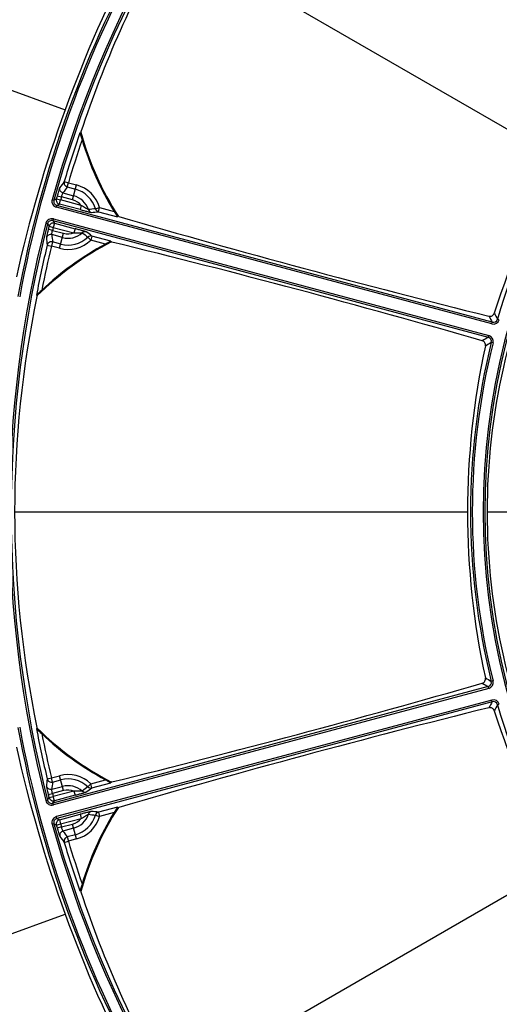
# Model space of a CAD drawing. Header units: millimetres. Extents: x 0 to 420, y -341 to 792.
# Tile 307 of 325: x 341 to 351, y 216 to 235. Entities that reach past the tile are written whole.
import ezdxf

# ---------------------------------------------------------------- set-up
doc = ezdxf.new("R2010")
doc.units = ezdxf.units.MM
doc.header["$LTSCALE"] = 23.1
doc.layers.get('0').update_dxf_attribs({"linetype": 'CONTINUOUS'})
doc.layers.add('DIM_PILOTEES', color=7, linetype='CONTINUOUS')
doc.styles.get("Standard").update_dxf_attribs({"font": 'txt', "width": 0.7})
doc.styles.add('TEXTSTYLE_4', font='txt')
doc.dimstyles.new('DIMSTYLE_3', dxfattribs={"dimtxt": 2.5, "dimasz": 3.5, "dimexe": 2, "dimexo": 0, "dimtad": 1, "dimdec": 0, "dimlfac": 5.882353, "dimdsep": 46, "dimtxsty": 'Standard', "dimblk": '_FILLED', "dimblk1": '_FILLED', "dimblk2": '_FILLED', "dimcen": 0.09, "dimazin": 2, "dimtp": 0.8, "dimtm": 0.8, "dimtfac": 1, "dimtdec": 0, "dimtofl": 0, "dimtmove": 0, "dimatfit": 3, "dimldrblk": '_FILLED', "dimfxl": 0, "dimtolj": 1, "dimarcsym": 0})
doc.dimstyles.new('DIMSTYLE_5', dxfattribs={"dimtxt": 2.5, "dimasz": 3.5, "dimexe": 2, "dimexo": 0, "dimtad": 1, "dimdec": 0, "dimlfac": 5.882353, "dimdsep": 46, "dimtxsty": 'Standard', "dimblk": '_FILLED', "dimblk1": '_FILLED', "dimblk2": '_FILLED', "dimcen": 0.09, "dimazin": 2, "dimtp": 0.8, "dimtm": 0.8, "dimtfac": 1, "dimtdec": 0, "dimtmove": 0, "dimatfit": 2, "dimldrblk": '_FILLED', "dimfxl": 0, "dimtolj": 1, "dimarcsym": 0})

# ---------------------------------------------------------------- blocks, each defined once
blk = doc.blocks.new('_FILLED')
at = {"color": 0, "linetype": 'ByBlock'}
blk.add_solid([(0, 0), (-1, 0.1429), (-1, -0.1429)], dxfattribs=at)
blk = doc.blocks.new('*D9')
at = {"layer": 'DIM_PILOTEES', "color": 2, "linetype": 'Continuous'}
for p, q in [((322.755, 216.718), (322.755, 271.478)), ((404.884, 216.276), (404.884, 271.478)), ((322.755, 269.478), (363.82, 269.478)), ((404.884, 269.478), (363.82, 269.478))]:
    blk.add_line(p, q, dxfattribs=at)
at = {"layer": 'DIM_PILOTEES', "color": 2, "linetype": 'Continuous', "xscale": 3.5, "yscale": 3.5, "zscale": 3.5, "rotation": 180}
blk.add_blockref('_FILLED', (322.755, 269.478), dxfattribs=at)
at = {"layer": 'DIM_PILOTEES', "color": 2, "linetype": 'Continuous', "xscale": 3.5, "yscale": 3.5, "zscale": 3.5}
blk.add_blockref('_FILLED', (404.884, 269.478), dxfattribs=at)
at = {"layer": 'DIM_PILOTEES', "color": 2, "linetype": 'Continuous', "insert": (363.82, 272.603), "char_height": 2.5, "width": 8.57143, "attachment_point": 2, "line_spacing_factor": 0.9}
blk.add_mtext('{\\ftxt;\\W0.0001;\\H0.0001;\\~}{\\ftxt;\\W2.2857142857;\\H2.5; }{\\ftxt;\\W0.0001;\\H0.0001;\\~}', dxfattribs=at)
blk = doc.blocks.new('*D10')
at = {"layer": 'DIM_PILOTEES', "color": 2, "linetype": 'Continuous'}
for p, q in [((363.805, 225.178), (394.111, 263.644)), ((385.898, 253.221), (363.805, 225.178)), ((341.711, 197.135), (363.805, 225.178))]:
    blk.add_line(p, q, dxfattribs=at)
at = {"layer": 'DIM_PILOTEES', "color": 2, "linetype": 'Continuous', "xscale": 3.5, "yscale": 3.5, "zscale": 3.5}
for p, rotation in [((385.898, 253.221), 51.7666965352), ((341.711, 197.135), 231.7666965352)]:
    blk.add_blockref('_FILLED', p, dxfattribs=dict(at, rotation=rotation))
at = {"layer": 'DIM_PILOTEES', "color": 2, "linetype": 'Continuous', "insert": (385.947, 258.331), "char_height": 2.5, "width": 13.83929, "attachment_point": 1, "rotation": 51.7667, "line_spacing_factor": 0.9, "style": 'TEXTSTYLE_4'}
blk.add_mtext('{\\ftxt;\\W0.0001;\\H0.0001;\\~}{\\ftxt;\\W1.3333333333;\\H2.5; }{\\ftxt;\\W0.0001;\\H0.0001;\\~}{\\ftxt;\\W0.0001;\\H0.0001;\\~}{\\ftxt;\\W2.3571428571;\\H2.5; }{\\ftxt;\\W0.0001;\\H0.0001;\\~}', dxfattribs=at)

msp = doc.modelspace()

# ---------------------------------------------------------------- linework, layer by layer
at = {"color": 7, "linetype": 'Continuous'}
for p, q in [((344.1979, 236.4977), (351.8799, 232.0626)), ((333.5414, 236.1927), (342.1537, 233.0581)), ((342.4435, 232.603), (342.4579, 232.6026)), ((342.1359, 231.6507), (342.2173, 231.6264)), ((342.1954, 231.5446), (342.2173, 231.6264)), ((342.1954, 231.5446), (342.3555, 231.5017)), ((342.2173, 231.6264), (342.3774, 231.5835)), ((342.299, 231.2908), (342.3774, 231.5835)), ((341.9002, 231.2951), (341.9341, 231.2856)), ((341.9831, 231.3137), (341.9341, 231.2856)), ((341.9831, 231.3137), (342.0649, 231.2907)), ((341.9997, 231.3723), (342.0814, 231.3491)), ((342.0429, 231.2086), (342.0649, 231.2907)), ((342.4702, 231.1821), (342.0649, 231.2907)), ((342.299, 231.2908), (342.0814, 231.3491)), ((342.1111, 231.4288), (342.3209, 231.3726)), ((341.9848, 231.1467), (341.9939, 231.1807)), ((350.5115, 228.862), (341.9848, 231.1467)), ((341.9939, 231.1807), (342.0429, 231.2086)), ((350.5206, 228.896), (341.9939, 231.1807)), ((342.4482, 231.1), (342.0429, 231.2086)), ((342.4702, 231.1821), (342.4482, 231.1)), ((342.7467, 231.1176), (342.8281, 231.141)), ((342.8061, 231.0589), (342.8281, 231.141)), ((342.8281, 231.141), (343.1148, 231.0641)), ((341.9236, 230.9184), (341.9146, 230.8845)), ((341.9236, 230.9184), (350.4503, 228.6336)), ((342.8061, 231.0589), (343.1776, 230.9593)), ((343.1863, 230.9713), (343.1776, 230.9593)), ((343.2027, 230.9669), (343.1863, 230.9713)), ((341.7763, 230.8323), (341.8103, 230.8235)), ((341.8103, 230.8235), (341.8387, 230.7748)), ((341.9061, 230.6949), (341.8237, 230.7157)), ((341.8387, 230.7748), (341.921, 230.7538)), ((341.9146, 230.8845), (350.4412, 228.5998)), ((341.9146, 230.8845), (341.943, 230.8358)), ((341.943, 230.8358), (341.921, 230.7538)), ((341.921, 230.7538), (342.3263, 230.6452)), ((341.943, 230.8358), (342.3483, 230.7272)), ((342.3483, 230.7272), (342.3263, 230.6452)), ((342.1018, 230.5548), (341.892, 230.611)), ((341.9061, 230.6949), (342.1237, 230.6366)), ((342.0453, 230.3439), (342.1237, 230.6366)), ((342.598, 230.5628), (342.6568, 230.5019)), ((342.6788, 230.5839), (342.6568, 230.5019)), ((343.0503, 230.4844), (342.6788, 230.5839)), ((341.8025, 230.4065), (341.8851, 230.3868)), ((341.9071, 230.4686), (341.8851, 230.3868)), ((342.0453, 230.3439), (341.8851, 230.3868)), ((342.0672, 230.4257), (341.9071, 230.4686)), ((342.9436, 230.425), (342.6568, 230.5019)), ((343.0503, 230.4844), (343.0519, 230.4697)), ((343.0683, 230.4653), (343.0519, 230.4697)), ((341.6055, 229.4211), (341.5927, 229.428)), ((350.5115, 228.862), (350.5206, 228.896)), ((350.6581, 228.945), (350.6242, 228.9547)), ((350.4503, 228.6336), (350.4412, 228.5998)), ((350.5357, 228.4886), (350.5017, 228.4971)), ((341.1648, 225.1778), (350.0351, 225.1778)), ((350.4252, 225.1778), (358.5351, 225.1778)), ((350.5357, 221.867), (350.5017, 221.8585)), ((350.4412, 221.7558), (341.9146, 219.4711)), ((350.4503, 221.722), (341.9236, 219.4373)), ((350.4503, 221.722), (350.4412, 221.7558)), ((350.5115, 221.4936), (341.9848, 219.2089)), ((350.5206, 221.4596), (341.9939, 219.1749)), ((350.5206, 221.4596), (350.5115, 221.4936)), ((350.6242, 221.4009), (350.6581, 221.4106)), ((341.5927, 220.9277), (341.6055, 220.9345)), ((341.8025, 219.9491), (341.8851, 219.9688)), ((341.8851, 219.9688), (342.0453, 220.0117)), ((341.9071, 219.887), (341.8851, 219.9688)), ((341.9071, 219.887), (342.0672, 219.9299)), ((342.1237, 219.719), (342.0453, 220.0117)), ((342.6568, 219.8538), (342.9436, 219.9306)), ((341.892, 219.7446), (342.1018, 219.8008)), ((342.1237, 219.719), (341.9061, 219.6607)), ((342.3263, 219.7104), (341.921, 219.6018)), ((342.3263, 219.7104), (342.3483, 219.6284)), ((342.598, 219.7928), (342.6568, 219.8538)), ((342.6788, 219.7717), (342.6568, 219.8538)), ((342.6788, 219.7717), (343.0503, 219.8712)), ((343.0519, 219.886), (343.0503, 219.8712)), ((343.0683, 219.8904), (343.0519, 219.886)), ((341.7763, 219.5234), (341.8103, 219.5321)), ((341.8103, 219.5321), (341.8387, 219.5809)), ((341.8237, 219.6399), (341.9061, 219.6607)), ((341.8387, 219.5809), (341.921, 219.6018)), ((341.9146, 219.4711), (341.943, 219.5198)), ((341.943, 219.5198), (341.921, 219.6018)), ((342.3483, 219.6284), (341.943, 219.5198)), ((341.9236, 219.4373), (341.9146, 219.4711)), ((343.1776, 219.3963), (342.8061, 219.2967)), ((343.1776, 219.3963), (343.1863, 219.3843)), ((343.2027, 219.3887), (343.1863, 219.3843)), ((341.9939, 219.1749), (341.9848, 219.2089)), ((341.9939, 219.1749), (342.0429, 219.147)), ((342.0429, 219.147), (342.4482, 219.2556)), ((342.0429, 219.147), (342.0649, 219.0649)), ((342.0649, 219.0649), (342.4702, 219.1735)), ((342.4482, 219.2556), (342.4702, 219.1735)), ((342.7467, 219.2381), (342.8281, 219.2147)), ((342.8061, 219.2967), (342.8281, 219.2147)), ((343.1148, 219.2915), (342.8281, 219.2147)), ((341.9341, 219.07), (341.9002, 219.0605)), ((341.9341, 219.07), (341.9831, 219.0419)), ((341.9831, 219.0419), (342.0649, 219.0649)), ((342.0814, 219.0065), (341.9997, 218.9833)), ((342.0814, 219.0065), (342.299, 219.0648)), ((342.3209, 218.983), (342.1111, 218.9268)), ((342.3774, 218.7721), (342.299, 219.0648)), ((342.3555, 218.8539), (342.1954, 218.811)), ((342.1954, 218.811), (342.2173, 218.7292)), ((342.3774, 218.7721), (342.2173, 218.7292)), ((342.1359, 218.7049), (342.2173, 218.7292)), ((344.1979, 213.8579), (351.8799, 218.293)), ((342.4579, 217.7531), (342.4435, 217.7526)), ((333.5414, 214.1629), (342.1537, 217.2975))]:
    msp.add_line(p, q, dxfattribs=at)
for radius in [33.745, 33.575, 33.405, 33.3124, 32.6694, 32.6636]:
    msp.add_circle((363.8046, 225.1778), radius, dxfattribs=at)
for centre, radius, start, end in [((363.8046, 225.1778), 32.725, 4.77875, 171.54338), ((363.8046, 225.1778), 22.7426, 136.4425, 164.39642), ((363.8046, 225.1778), 22.7074, 136.4425, 164.39642), ((362.0224, 226.2011), 20.5848, 149.98638, 161.82602), ((363.1147, 225.4289), 22.2416, 150.28428, 169.71572), ((363.1147, 225.4289), 22.2076, 150.28428, 169.71572), ((366.6567, 224.1398), 26.0755, 152.49809, 167.50191), ((365.0813, 224.4407), 15.2437, 137.68467, 162.31533), ((363.8046, 225.1778), 13.7109, 135.98979, 164.01021), ((363.8046, 225.1778), 22.6149, 160.83234, 163.36799), ((363.8046, 225.1778), 22.5299, 161.12768, 163.36799), ((363.8046, 225.1778), 22.6011, 160.77041, 160.82144), ((348.1989, 234.1878), 5.9558, 195.43644, 212.6882), ((348.1989, 234.1878), 5.95, 195.32322, 212.77508), ((348.1989, 234.1878), 5.967, 196.77802, 211.56692), ((363.8046, 225.1778), 13.4647, 151.02323, 208.97677), ((363.8046, 225.1778), 13.4297, 151.02323, 208.97677), ((364.1939, 215.5478), 27.3104, 143.86962, 144.1711), ((364.1591, 215.4706), 27.2172, 143.80167, 144.10317), ((342.2114, 230.9637), 0.557, 16.03536, 75), ((342.2114, 230.9637), 0.6417, 16.03536, 75), ((342.0159, 231.2628), 0.1202, 164.38274, 255.01368), ((342.0158, 231.2627), 0.0849, 164.34907, 255.04734), ((342.065, 231.2908), 0.0851, 164.36433, 254.93062), ((363.8046, 225.1778), 22.6678, 164.1408, 164.29485), ((363.8046, 225.1778), 22.5828, 164.1408, 164.29485), ((342.2114, 230.9637), 0.3386, 40.15723, 75), ((342.2114, 230.9637), 0.4233, 18.82862, 75), ((344.3597, 217.9813), 13.2349, 97.00058, 97.58824), ((342.6924, 231.1275), 0.0849, 198.67617, 254.79609), ((342.8283, 231.1408), 0.0849, 195.90499, 254.79402), ((341.8926, 230.8024), 0.12, 74.99298, 165.61059), ((339.5518, 263.6134), 32.7167, 275.46946, 275.70857), ((395.109, 409.2411), 185.677, 253.76657, 256.084123), ((363.8046, 225.1778), 22.7425, 165.60357, 194.39643), ((363.8046, 225.1778), 22.7074, 165.60357, 194.39643), ((341.8925, 230.8025), 0.0849, 74.95947, 165.6441), ((363.8046, 225.1778), 22.6678, 165.70515, 165.8592), ((341.9211, 230.7537), 0.0851, 75.06938, 165.63567), ((363.8046, 225.1778), 22.5828, 165.70515, 165.8592), ((368.9567, 233.323), 27.3104, 185.8289, 186.13038), ((368.9652, 233.4073), 27.2172, 185.89683, 186.19833), ((342.2114, 230.9637), 0.557, 255, 313.96464), ((342.2114, 230.9637), 0.4233, 255, 311.17138), ((342.2114, 230.9637), 0.3386, 255, 289.84277), ((342.5461, 230.5813), 0.0849, 75.20391, 131.32383), ((350.5629, 241.1324), 13.2346, 232.41175, 232.99943), ((323.582, 204.0163), 32.7189, 54.29144, 54.53053), ((342.6571, 230.5018), 0.0849, 75.20599, 134.09502), ((363.8046, 225.1778), 22.6149, 166.63201, 169.16766), ((345.7846, 225.1778), 5.95, 117.22492, 134.67678), ((345.7846, 225.1778), 5.9558, 117.3118, 134.56356), ((345.7846, 225.1778), 5.967, 118.43308, 133.22198), ((363.8046, 225.1778), 22.5299, 166.63201, 168.87232), ((342.2114, 230.9637), 0.6417, 255, 313.96464), ((298.8834, 50.1221), 185.677, 73.915877, 76.23343), ((361.7969, 225.1778), 20.6321, 168.18761, 191.81239), ((363.8046, 225.1778), 22.6011, 169.17856, 169.22959), ((384.9574, 248.3833), 39.5683, 209.30928, 209.50493), ((384.6774, 248.364), 39.1961, 209.4856, 209.68186), ((350.5426, 228.9781), 0.1202, 254.99367, 344.01654), ((350.5426, 228.978), 0.0849, 254.96138, 344.04883), ((370.5207, 194.5049), 39.5682, 120.49505, 120.69072), ((350.4193, 228.5178), 0.0849, 345.94483, 75.04493), ((350.4193, 228.5177), 0.12, 345.97698, 75.01279), ((365.2788, 225.1778), 15.2437, 167.68467, 192.31533), ((363.8046, 225.1778), 13.7108, 165.98977, 194.01023), ((363.8046, 225.1778), 13.6758, 165.98977, 194.01023), ((370.2879, 194.6616), 39.1961, 120.31813, 120.5144), ((363.8046, 225.1778), 32.725, 188.45598, 355.22125), ((298.8834, 400.2335), 185.677, 283.76657, 286.084123), ((370.5207, 255.8507), 39.5682, 239.30928, 239.50495), ((370.2879, 255.694), 39.1961, 239.4856, 239.68187), ((350.4193, 221.8379), 0.0849, 284.95507, 14.05516), ((350.4193, 221.8379), 0.12, 284.98721, 14.02302), ((384.9574, 201.9723), 39.5683, 150.49507, 150.69072), ((350.5426, 221.3776), 0.1202, 15.98111, 105.00868), ((350.5426, 221.3776), 0.0849, 15.94882, 105.04097), ((395.109, 41.1145), 185.677, 103.915877, 106.23343), ((384.6774, 201.9917), 39.1961, 150.31814, 150.5144), ((365.0813, 225.9149), 15.2437, 197.68467, 222.31533), ((363.8046, 225.1778), 13.7109, 195.98979, 224.01021), ((363.1147, 224.9267), 22.2416, 190.28428, 209.71572), ((363.1147, 224.9267), 22.2076, 190.28428, 209.71572), ((363.8046, 225.1778), 22.6149, 190.83234, 193.36799), ((345.7846, 225.1778), 5.95, 225.32322, 242.77508), ((363.8046, 225.1778), 22.6011, 190.77041, 190.82144), ((345.7846, 225.1778), 5.9558, 225.43644, 242.6882), ((345.7846, 225.1778), 5.967, 226.77802, 241.56692), ((363.8046, 225.1778), 22.5299, 191.12768, 193.36799), ((366.6567, 226.2159), 26.0755, 192.49809, 207.50191), ((368.9567, 217.0326), 27.3104, 173.86962, 174.1711), ((342.2114, 219.3919), 0.6417, 46.03536, 105), ((342.2114, 219.3919), 0.557, 46.03536, 105), ((368.9652, 216.9483), 27.2172, 173.80167, 174.10317), ((342.2114, 219.3919), 0.4233, 48.82862, 105), ((342.2114, 219.3919), 0.3386, 70.15723, 105), ((350.563, 209.2232), 13.2347, 127.00057, 127.58825), ((342.5461, 219.7743), 0.0849, 228.67617, 284.79609), ((323.5822, 246.3391), 32.7186, 305.46947, 305.70856), ((342.6571, 219.8538), 0.0849, 225.90499, 284.79402), ((341.8926, 219.5532), 0.12, 194.38948, 285.00695), ((341.8925, 219.5531), 0.0849, 194.35597, 285.04045), ((363.8046, 225.1778), 22.6678, 194.1408, 194.29485), ((341.9211, 219.602), 0.0851, 194.36433, 284.93062), ((363.8046, 225.1778), 22.5828, 194.1408, 194.29485), ((348.1989, 216.1678), 5.9558, 147.3118, 164.56356), ((348.1989, 216.1678), 5.95, 147.22492, 164.67678), ((342.0159, 219.0928), 0.1202, 104.98907, 195.61451), ((342.0159, 219.0929), 0.0849, 104.9554, 195.64818), ((342.065, 219.0649), 0.0851, 105.06938, 195.63567), ((342.2114, 219.3919), 0.3386, 285, 319.84277), ((342.2114, 219.3919), 0.4233, 285, 341.17138), ((342.2114, 219.3919), 0.557, 285, 343.96464), ((342.2114, 219.3919), 0.6417, 285, 343.96464), ((348.1989, 216.1678), 5.967, 148.43308, 163.22198), ((342.6924, 219.2281), 0.0849, 105.20391, 161.32383), ((344.3595, 232.3725), 13.2331, 262.41171, 262.99946), ((339.5504, 186.7287), 32.7304, 84.29148, 84.53048), ((342.8283, 219.2148), 0.0849, 105.20599, 164.09501), ((363.8046, 225.1778), 22.7426, 195.60358, 223.5575), ((363.8046, 225.1778), 22.7074, 195.60358, 223.5575), ((363.8046, 225.1778), 22.6678, 195.70515, 195.8592), ((363.8046, 225.1778), 22.5828, 195.70515, 195.8592), ((364.1939, 234.8078), 27.3104, 215.8289, 216.13038), ((364.1591, 234.885), 27.2172, 215.89683, 216.19833), ((363.8046, 225.1778), 22.6149, 196.63201, 199.16766), ((363.8046, 225.1778), 22.5299, 196.63201, 198.87232), ((363.8046, 225.1778), 22.6011, 199.17856, 199.22959), ((362.0545, 224.1688), 20.6197, 198.18403, 210.0036), ((220.0533, 344.3198), 185.677, 313.76657, 316.084123)]:
    msp.add_arc(centre, radius, start, end, dxfattribs=at)
for points, knots in [([(342.4435, 232.603), (342.444, 232.603), (342.4443, 232.6006), (342.4459, 232.5978), (342.4475, 232.592), (342.4507, 232.5824), (342.455, 232.568), (342.4607, 232.5494), (342.4667, 232.5292), (342.4751, 232.5011), (342.4815, 232.4797), (342.4859, 232.4653)], [0, 0, 0, 0, 0.0102076, 0.0371168, 0.077693, 0.1285248, 0.25039, 0.3884646, 0.5356005, 0.6879788, 1, 1, 1, 1]), ([(342.0515, 231.5344), (342.0481, 231.5298), (342.0431, 231.5117), (342.0307, 231.478), (342.0162, 231.4289), (342.0053, 231.3921), (341.9997, 231.3723)], [0, 0, 0, 0, 0.1006904, 0.3231825, 0.6371365, 1, 1, 1, 1]), ([(342.1111, 231.4288), (342.0899, 231.4346), (342.0506, 231.4644), (342.0454, 231.5134), (342.0515, 231.5344)], [0, 0, 0, 0, 0.5005914, 1, 1, 1, 1]), ([(342.1359, 231.6507), (342.1297, 231.6297), (342.1347, 231.5804), (342.1741, 231.5504), (342.1954, 231.5446)], [0, 0, 0, 0, 0.4994068, 1, 1, 1, 1]), ([(342.0814, 231.3491), (342.0844, 231.359), (342.0902, 231.3772), (342.0983, 231.4016), (342.1056, 231.4177), (342.1088, 231.427), (342.1111, 231.4288)], [0, 0, 0, 0, 0.3623727, 0.6754852, 0.8975561, 1, 1, 1, 1]), ([(342.4482, 231.1), (342.4726, 231.0935), (342.5199, 231.081), (342.5772, 231.0662), (342.6183, 231.0562), (342.6422, 231.0504), (342.6588, 231.0474), (342.6674, 231.0453), (342.6702, 231.0456)], [0, 0, 0, 0, 0.3310967, 0.6420249, 0.7766526, 0.8868018, 0.9636575, 1, 1, 1, 1]), ([(342.612, 231.1003), (342.6096, 231.1004), (342.6028, 231.1046), (342.59, 231.1105), (342.5729, 231.1203), (342.5465, 231.1356), (342.5122, 231.1567), (342.4843, 231.1737), (342.4702, 231.1821)], [0, 0, 0, 0, 0.0443311, 0.1387806, 0.2631155, 0.4025843, 0.6985139, 1, 1, 1, 1]), ([(343.1148, 231.0641), (343.1218, 231.0527), (343.1322, 231.0358), (343.1457, 231.0137), (343.1552, 230.9983), (343.1637, 230.9842), (343.1704, 230.9727), (343.1754, 230.9648), (343.1769, 230.961), (343.1778, 230.9596), (343.1776, 230.9593)], [0, 0, 0, 0, 0.3282477, 0.4865137, 0.6365958, 0.7732731, 0.8882479, 0.9687769, 0.991279, 1, 1, 1, 1]), ([(341.8237, 230.7157), (341.8187, 230.6957), (341.8097, 230.6584), (341.7977, 230.6086), (341.7917, 230.5733), (341.7869, 230.5551), (341.7875, 230.5494)], [0, 0, 0, 0, 0.3628635, 0.6768175, 0.8993096, 1, 1, 1, 1]), ([(342.5678, 230.6634), (342.5655, 230.665), (342.5571, 230.6675), (342.5411, 230.6732), (342.5176, 230.6801), (342.477, 230.6921), (342.4199, 230.7079), (342.3727, 230.7207), (342.3483, 230.7272)], [0, 0, 0, 0, 0.0363425, 0.113198, 0.2233472, 0.3579749, 0.6689032, 1, 1, 1, 1]), ([(341.892, 230.611), (341.8708, 230.6167), (341.8219, 230.6105), (341.7928, 230.5706), (341.7875, 230.5494)], [0, 0, 0, 0, 0.5005914, 1, 1, 1, 1]), ([(341.892, 230.611), (341.8909, 230.6137), (341.8928, 230.6234), (341.8945, 230.641), (341.8997, 230.6662), (341.9037, 230.6849), (341.9061, 230.6949)], [0, 0, 0, 0, 0.1024439, 0.3245148, 0.6376272, 1, 1, 1, 1]), ([(342.3263, 230.6452), (342.3428, 230.6454), (342.3754, 230.6462), (342.4157, 230.6473), (342.4462, 230.6473), (342.4659, 230.6473), (342.4799, 230.6459), (342.4879, 230.6462), (342.49, 230.6451)], [0, 0, 0, 0, 0.3014862, 0.5974159, 0.7368847, 0.8612196, 0.9556689, 1, 1, 1, 1]), ([(341.9071, 230.4686), (341.8858, 230.4743), (341.8367, 230.468), (341.8076, 230.4278), (341.8025, 230.4065)], [0, 0, 0, 0, 0.5005932, 1, 1, 1, 1]), ([(343.0503, 230.4844), (343.0504, 230.484), (343.0489, 230.4833), (343.0457, 230.4808), (343.0374, 230.4764), (343.0259, 230.4698), (343.0114, 230.4619), (342.9956, 230.4532), (342.9727, 230.4408), (342.9553, 230.4314), (342.9436, 230.425)], [0, 0, 0, 0, 0.0087208, 0.0312227, 0.111751, 0.2267257, 0.3634032, 0.5134855, 0.6717517, 1, 1, 1, 1]), ([(351.5774, 219.8857), (351.2176, 220.6718), (350.6299, 222.4054), (350.3181, 225.1778), (350.6299, 227.9503), (351.2176, 229.6838), (351.5774, 230.4699)], [0, 0, 0, 0, 0.2380618, 0.5, 0.7619382, 1, 1, 1, 1]), ([(341.6983, 229.526), (341.6874, 229.5157), (341.6711, 229.5004), (341.6497, 229.4803), (341.6344, 229.4658), (341.6202, 229.4525), (341.6093, 229.4422), (341.6017, 229.4355), (341.5974, 229.4313), (341.5947, 229.4297), (341.5931, 229.4277), (341.5927, 229.428)], [0, 0, 0, 0, 0.3120212, 0.4643995, 0.6115354, 0.74961, 0.8714752, 0.922307, 0.9628832, 0.9897924, 1, 1, 1, 1]), ([(350.4542, 229.0137), (350.4753, 229.0085), (350.5222, 229.0151), (350.5516, 229.0517), (350.558, 229.0714)], [0, 0, 0, 0, 0.5115096, 1, 1, 1, 1]), ([(350.3859, 228.4292), (350.3903, 228.4494), (350.3831, 228.4958), (350.3458, 228.525), (350.3249, 228.531)], [0, 0, 0, 0, 0.4884956, 1, 1, 1, 1]), ([(350.3249, 221.8246), (350.3458, 221.8306), (350.3831, 221.8598), (350.3903, 221.9062), (350.3859, 221.9265)], [0, 0, 0, 0, 0.5115096, 1, 1, 1, 1]), ([(350.558, 221.2842), (350.5516, 221.3039), (350.5222, 221.3405), (350.4753, 221.3471), (350.4542, 221.3419)], [0, 0, 0, 0, 0.4884956, 1, 1, 1, 1]), ([(341.5927, 220.9277), (341.5931, 220.9279), (341.5947, 220.9259), (341.5974, 220.9243), (341.6017, 220.9201), (341.6093, 220.9134), (341.6202, 220.9031), (341.6344, 220.8898), (341.6497, 220.8753), (341.6711, 220.8552), (341.6874, 220.8399), (341.6983, 220.8296)], [0, 0, 0, 0, 0.0102076, 0.0371168, 0.077693, 0.1285248, 0.25039, 0.3884646, 0.5356005, 0.6879788, 1, 1, 1, 1]), ([(341.8025, 219.9491), (341.8076, 219.9278), (341.8367, 219.8876), (341.8858, 219.8814), (341.9071, 219.887)], [0, 0, 0, 0, 0.4994068, 1, 1, 1, 1]), ([(342.9436, 219.9306), (342.9553, 219.9242), (342.9727, 219.9148), (342.9956, 219.9024), (343.0114, 219.8937), (343.0259, 219.8859), (343.0374, 219.8792), (343.0457, 219.8749), (343.0489, 219.8723), (343.0504, 219.8716), (343.0503, 219.8712)], [0, 0, 0, 0, 0.3282477, 0.4865137, 0.6365958, 0.7732731, 0.8882479, 0.9687769, 0.991279, 1, 1, 1, 1]), ([(341.7875, 219.8062), (341.7869, 219.8005), (341.7917, 219.7823), (341.7977, 219.747), (341.8097, 219.6972), (341.8187, 219.6599), (341.8237, 219.6399)], [0, 0, 0, 0, 0.1006904, 0.3231825, 0.6371365, 1, 1, 1, 1]), ([(341.892, 219.7446), (341.8708, 219.739), (341.8219, 219.7451), (341.7928, 219.785), (341.7875, 219.8062)], [0, 0, 0, 0, 0.5005914, 1, 1, 1, 1]), ([(341.9061, 219.6607), (341.9037, 219.6707), (341.8997, 219.6894), (341.8945, 219.7146), (341.8928, 219.7322), (341.8909, 219.7419), (341.892, 219.7446)], [0, 0, 0, 0, 0.3623727, 0.6754852, 0.8975561, 1, 1, 1, 1]), ([(342.49, 219.7106), (342.4879, 219.7094), (342.4799, 219.7097), (342.4659, 219.7083), (342.4462, 219.7083), (342.4157, 219.7083), (342.3754, 219.7094), (342.3428, 219.7102), (342.3263, 219.7104)], [0, 0, 0, 0, 0.0443311, 0.1387806, 0.2631155, 0.4025843, 0.6985139, 1, 1, 1, 1]), ([(342.3483, 219.6284), (342.3727, 219.6349), (342.4199, 219.6477), (342.477, 219.6636), (342.5176, 219.6755), (342.5411, 219.6824), (342.5571, 219.6881), (342.5655, 219.6906), (342.5678, 219.6922)], [0, 0, 0, 0, 0.3310967, 0.6420249, 0.7766526, 0.8868018, 0.9636575, 1, 1, 1, 1]), ([(343.1776, 219.3963), (343.1778, 219.396), (343.1769, 219.3946), (343.1754, 219.3908), (343.1704, 219.3829), (343.1637, 219.3714), (343.1552, 219.3574), (343.1457, 219.3419), (343.1322, 219.3198), (343.1218, 219.3029), (343.1148, 219.2915)], [0, 0, 0, 0, 0.0087208, 0.0312227, 0.111751, 0.2267257, 0.3634032, 0.5134855, 0.6717517, 1, 1, 1, 1]), ([(342.6702, 219.31), (342.6674, 219.3103), (342.6588, 219.3082), (342.6422, 219.3052), (342.6183, 219.2994), (342.5772, 219.2895), (342.5199, 219.2747), (342.4726, 219.2621), (342.4482, 219.2556)], [0, 0, 0, 0, 0.0363424, 0.1131979, 0.2233471, 0.3579748, 0.6689031, 1, 1, 1, 1]), ([(342.4702, 219.1735), (342.4843, 219.1819), (342.5122, 219.1989), (342.5465, 219.2201), (342.5729, 219.2353), (342.59, 219.2451), (342.6028, 219.251), (342.6096, 219.2552), (342.612, 219.2553)], [0, 0, 0, 0, 0.3014862, 0.5974159, 0.7368847, 0.8612196, 0.9556689, 1, 1, 1, 1]), ([(341.9997, 218.9833), (342.0053, 218.9635), (342.0162, 218.9267), (342.0307, 218.8776), (342.0431, 218.8439), (342.0481, 218.8258), (342.0515, 218.8212)], [0, 0, 0, 0, 0.3628635, 0.6768175, 0.8993096, 1, 1, 1, 1]), ([(342.1111, 218.9268), (342.1088, 218.9286), (342.1056, 218.9379), (342.0983, 218.954), (342.0902, 218.9784), (342.0844, 218.9966), (342.0814, 219.0065)], [0, 0, 0, 0, 0.1024439, 0.3245148, 0.6376272, 1, 1, 1, 1]), ([(342.1111, 218.9268), (342.0899, 218.9211), (342.0506, 218.8913), (342.0454, 218.8422), (342.0515, 218.8212)], [0, 0, 0, 0, 0.5005914, 1, 1, 1, 1]), ([(342.1954, 218.811), (342.1741, 218.8052), (342.1347, 218.7753), (342.1297, 218.726), (342.1359, 218.7049)], [0, 0, 0, 0, 0.5005932, 1, 1, 1, 1]), ([(342.4859, 217.8903), (342.4815, 217.8759), (342.4751, 217.8546), (342.4667, 217.8264), (342.4607, 217.8063), (342.455, 217.7876), (342.4507, 217.7732), (342.4475, 217.7636), (342.4459, 217.7579), (342.4443, 217.7551), (342.444, 217.7526), (342.4435, 217.7526)], [0, 0, 0, 0, 0.3120212, 0.4643995, 0.6115354, 0.74961, 0.8714752, 0.922307, 0.9628832, 0.9897924, 1, 1, 1, 1])]:
    msp.add_open_spline(points, degree=3, knots=knots, dxfattribs=at)

# ---------------------------------------------------------------- dimensions: what is measured, and where the dimension line sits
at = {"layer": 'DIM_PILOTEES', "color": 2, "linetype": 'Continuous'}
dim = msp.add_linear_dim(base=(404.8843, 269.4785), p1=(322.7549, 216.7182), p2=(404.8843, 216.2759), text='{\\ftxt;\\W0.0001;\\H0.0001;\\~}{\\ftxt;\\W2.2857142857;\\H2.5; }{\\ftxt;\\W0.0001;\\H0.0001;\\~}', dimstyle='DIMSTYLE_3', dxfattribs=at)
dim.commit()
dim.dimension.update_dxf_attribs({"geometry": '*D9', "text_midpoint": (363.4624, 269.4785), "dimtype": 160})
dim = msp.add_diameter_dim_2p(p1=(385.8985, 253.2205), p2=(341.7108, 197.1351), text='{\\ftxt;\\W0.0001;\\H0.0001;\\~}{\\ftxt;\\W1.3333333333;\\H2.5; }{\\ftxt;\\W0.0001;\\H0.0001;\\~}{\\ftxt;\\W0.0001;\\H0.0001;\\~}{\\ftxt;\\W2.3571428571;\\H2.5; }{\\ftxt;\\W0.0001;\\H0.0001;\\~}', dimstyle='DIMSTYLE_5', override={"dimpost": '<>'}, dxfattribs=at)
dim.commit()
dim.dimension.update_dxf_attribs({"geometry": '*D10', "text_midpoint": (389.9732, 259.4022), "dimtype": 163})

doc.saveas('drawing.dxf')
